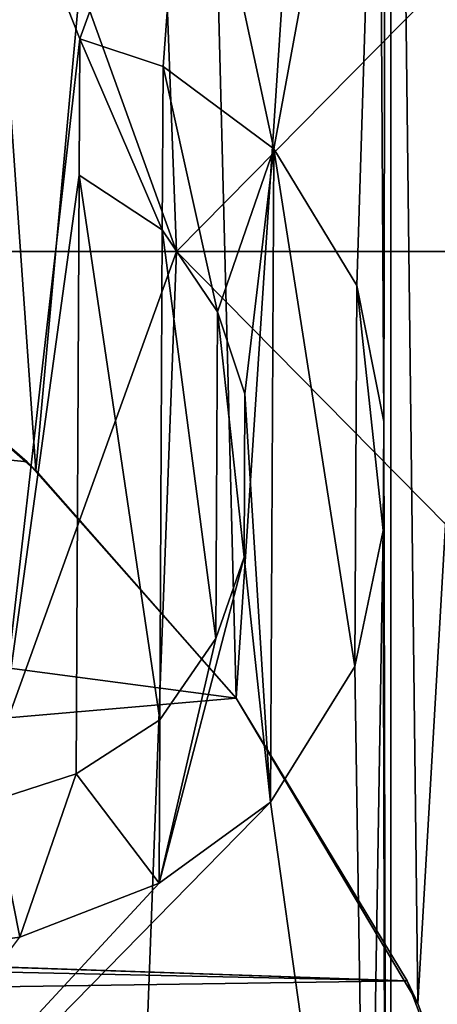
# Model space of a CAD drawing. Header units: millimetres. Extents: x -147 to 148, y -145 to 204.
# Tile 270 of 571: x 16.711 to 16.87, y -0.288 to 0.089. Entities that reach past the tile are written whole.
import ezdxf

# ---------------------------------------------------------------- set-up
doc = ezdxf.new("R2010")
doc.units = ezdxf.units.MM
doc.header["$LTSCALE"] = 26.699852
for name, color, linetype in [('15', 7, 'CONTINUOUS'), ('1896', 7, 'CONTINUOUS'), ('1905', 7, 'CONTINUOUS'), ('2', 7, 'CONTINUOUS'), ('20', 7, 'CONTINUOUS'), ('302', 7, 'CONTINUOUS'), ('389', 7, 'CONTINUOUS'), ('390', 7, 'CONTINUOUS'), ('398', 7, 'CONTINUOUS'), ('43', 7, 'CONTINUOUS'), ('44', 7, 'CONTINUOUS'), ('45', 7, 'CONTINUOUS'), ('458', 7, 'CONTINUOUS'), ('459', 7, 'CONTINUOUS'), ('46', 7, 'CONTINUOUS'), ('47', 7, 'CONTINUOUS'), ('48', 7, 'CONTINUOUS'), ('49', 7, 'CONTINUOUS'), ('50', 7, 'CONTINUOUS'), ('51', 7, 'CONTINUOUS'), ('52', 7, 'CONTINUOUS'), ('53', 7, 'CONTINUOUS'), ('54', 7, 'CONTINUOUS'), ('55', 7, 'CONTINUOUS'), ('56', 7, 'CONTINUOUS'), ('57', 7, 'CONTINUOUS'), ('58', 7, 'CONTINUOUS'), ('59', 7, 'CONTINUOUS'), ('60', 7, 'CONTINUOUS'), ('61', 7, 'CONTINUOUS'), ('8', 7, 'CONTINUOUS')]:
    doc.layers.add(name, color=color, linetype=linetype)

msp = doc.modelspace()

# ---------------------------------------------------------------- linework, layer by layer
at = {"layer": '15', "color": 7, "linetype": 'CONTINUOUS', "true_color": 0xd8d8d8}
for points in [[(17.07326, 0, 49.50009), (16.82696, 2.41935, 49.42679), (16.89948, 2.42978, 49.50009), (17.07326, 0, 49.50009)], [(17, 0, 49.42679), (16.85256, 1.26316, 49.4), (16.82696, 2.41935, 49.42679), (17, 0, 49.42679)], [(17, 0, 49.42679), (16.82696, 2.41935, 49.42679), (17.07326, 0, 49.50009), (17, 0, 49.42679)], [(16.85256, -1.26318, 49.4), (16.85256, 1.26316, 49.4), (17, 0, 49.42679), (16.85256, -1.26318, 49.4)], [(16.82696, -2.41935, 49.42679), (16.85256, -1.26318, 49.4), (17, 0, 49.42679), (16.82696, -2.41935, 49.42679)], [(16.82696, -2.41935, 49.42679), (17, 0, 49.42679), (16.89948, -2.42978, 49.50009), (16.82696, -2.41935, 49.42679)]]:
    msp.add_3dface(points, dxfattribs=at)
at = {"layer": '1896', "color": 7, "linetype": 'CONTINUOUS', "true_color": 0xd8d8d8}
for points in [[(6.4131, 19.7334, 26.9), (7.64007, 19.29221, 26.9), (65.9, 0, 26.9), (6.4131, 19.7334, 26.9)], [(66.07666, 2.9065, 26.9), (6.4131, 19.7334, 26.9), (65.9, 0, 26.9), (66.07666, 2.9065, 26.9)], [(7.64007, 19.29221, 26.9), (8.83251, 18.77587, 26.9), (65.9, 0, 26.9), (7.64007, 19.29221, 26.9)], [(8.83251, 18.77587, 26.9), (9.99673, 18.18238, 26.9), (65.9, 0, 26.9), (8.83251, 18.77587, 26.9)], [(9.99673, 18.18238, 26.9), (11.12011, 17.51857, 26.9), (65.9, 0, 26.9), (9.99673, 18.18238, 26.9)], [(11.12011, 17.51857, 26.9), (12.19433, 16.78834, 26.9), (65.9, 0, 26.9), (11.12011, 17.51857, 26.9)], [(12.19433, 16.78834, 26.9), (13.22629, 15.98743, 26.9), (65.9, 0, 26.9), (12.19433, 16.78834, 26.9)], [(13.22629, 15.98743, 26.9), (14.20596, 15.12431, 26.9), (65.9, 0, 26.9), (13.22629, 15.98743, 26.9)], [(14.20596, 15.12431, 26.9), (15.12431, 14.20596, 26.9), (65.9, 0, 26.9), (14.20596, 15.12431, 26.9)], [(15.12431, 14.20596, 26.9), (15.98743, 13.22629, 26.9), (65.9, 0, 26.9), (15.12431, 14.20596, 26.9)], [(15.98743, 13.22629, 26.9), (16.78834, 12.19433, 26.9), (65.9, 0, 26.9), (15.98743, 13.22629, 26.9)], [(16.78834, 12.19433, 26.9), (17.51857, 11.12011, 26.9), (65.9, 0, 26.9), (16.78834, 12.19433, 26.9)]]:
    msp.add_3dface(points, dxfattribs=at)
at = {"layer": '1905', "color": 7, "linetype": 'CONTINUOUS', "true_color": 0xd8d8d8}
for points in [[(12.10482, -24.69164, 25.9), (14.87363, -23.13028, 25.9), (63, 0, 25.9), (12.10482, -24.69164, 25.9)], [(63.18408, -3.14344, 25.9), (12.10482, -24.69164, 25.9), (63, 0, 25.9), (63.18408, -3.14344, 25.9)], [(14.87363, -23.13028, 25.9), (17.45123, -21.25279, 25.9), (63, 0, 25.9), (14.87363, -23.13028, 25.9)]]:
    msp.add_3dface(points, dxfattribs=at)
at = {"layer": '2', "color": 7, "linetype": 'CONTINUOUS', "true_color": 0xd8d8d8}
for points in [[(16.72345, 1.25335, 59.4), (16.77051, 0, 59.4), (17.98425, 1.23016, 57.12404), (16.72345, 1.25335, 59.4)], [(17.98425, 1.23016, 57.12404), (16.77051, 0, 59.4), (17.98425, -1.23016, 57.12404), (17.98425, 1.23016, 57.12404)], [(16.77051, 0, 59.4), (16.72345, -1.25335, 59.4), (17.98425, -1.23016, 57.12404), (16.77051, 0, 59.4)]]:
    msp.add_3dface(points, dxfattribs=at)
at = {"layer": '20', "color": 7, "linetype": 'CONTINUOUS', "true_color": 0xd8d8d8}
for points in [[(16.73335, 0.0293, 49.5), (16.73361, 0.08138, 49.5), (16.76515, 0.0083, 49.5), (16.73335, 0.0293, 49.5)], [(16.73361, 0.08138, 49.5), (16.76547, 0.0708, 49.5), (16.76515, 0.0083, 49.5), (16.73361, 0.08138, 49.5)], [(16.76515, 0.0083, 49.5), (16.76547, 0.0708, 49.5), (16.78627, -0.02306, 49.5), (16.76515, 0.0083, 49.5)], [(16.76547, 0.0708, 49.5), (16.80787, 0.03933, 49.5), (16.78627, -0.02306, 49.5), (16.76547, 0.0708, 49.5)], [(16.78627, -0.02306, 49.5), (16.80787, 0.03933, 49.5), (16.79675, -0.05436, 49.5), (16.78627, -0.02306, 49.5)], [(16.80787, 0.03933, 49.5), (16.80659, -0.21066, 49.5), (16.79675, -0.05436, 49.5), (16.80787, 0.03933, 49.5)], [(16.83877, -0.15874, 49.5), (16.80659, -0.21066, 49.5), (16.80787, 0.03933, 49.5), (16.83877, -0.15874, 49.5)], [(16.83951, -0.01291, 49.5), (16.83877, -0.15874, 49.5), (16.80787, 0.03933, 49.5), (16.83951, -0.01291, 49.5)], [(16.84968, -0.10671, 49.5), (16.83877, -0.15874, 49.5), (16.83951, -0.01291, 49.5), (16.84968, -0.10671, 49.5)], [(16.84989, -0.06505, 49.5), (16.84968, -0.10671, 49.5), (16.83951, -0.01291, 49.5), (16.84989, -0.06505, 49.5)], [(16.79675, -0.05436, 49.5), (16.80659, -0.21066, 49.5), (16.79643, -0.11686, 49.5), (16.79675, -0.05436, 49.5)], [(16.80659, -0.21066, 49.5), (16.76388, -0.2417, 49.5), (16.79643, -0.11686, 49.5), (16.80659, -0.21066, 49.5)], [(16.79643, -0.11686, 49.5), (16.76388, -0.2417, 49.5), (16.78563, -0.14806, 49.5), (16.79643, -0.11686, 49.5)], [(16.78563, -0.14806, 49.5), (16.76388, -0.2417, 49.5), (16.7642, -0.1792, 49.5), (16.78563, -0.14806, 49.5)], [(16.7642, -0.1792, 49.5), (16.76388, -0.2417, 49.5), (16.73218, -0.19987, 49.5), (16.7642, -0.1792, 49.5)], [(16.73218, -0.19987, 49.5), (16.71058, -0.26226, 49.5), (16.70021, -0.21012, 49.5), (16.73218, -0.19987, 49.5)], [(16.76388, -0.2417, 49.5), (16.71058, -0.26226, 49.5), (16.73218, -0.19987, 49.5), (16.76388, -0.2417, 49.5)], [(16.71058, -0.26226, 49.5), (16.63606, -0.27229, 49.5), (16.70021, -0.21012, 49.5), (16.71058, -0.26226, 49.5)]]:
    msp.add_3dface(points, dxfattribs=at)
at = {"layer": '302', "color": 7, "linetype": 'CONTINUOUS', "true_color": 0xd8d8d8}
for points in [[(16.77051, 0, 59.4), (16.72345, 1.25335, 59.4), (16.32924, 1.22381, 59.4), (16.77051, 0, 59.4)], [(16.32924, -1.22381, 59.4), (16.77051, 0, 59.4), (16.32924, 1.22381, 59.4), (16.32924, -1.22381, 59.4)], [(16.72345, -1.25335, 59.4), (16.77051, 0, 59.4), (16.32924, -1.22381, 59.4), (16.72345, -1.25335, 59.4)]]:
    msp.add_3dface(points, dxfattribs=at)
at = {"layer": '389', "color": 7, "linetype": 'CONTINUOUS', "true_color": 0xd8d8d8}
for points in [[(-23.31454, 2.94642, 95.05), (-23.5, 0, 95.05), (23.31454, 2.94647, 95.05), (-23.31454, 2.94642, 95.05)], [(23.31454, 2.94647, 95.05), (-23.5, 0, 95.05), (23.5, 0, 95.05), (23.31454, 2.94647, 95.05)], [(23.5, 0, 95.05), (-23.5, 0, 95.05), (-23.31454, -2.94647, 95.05), (23.5, 0, 95.05)], [(23.31454, -2.94642, 95.05), (23.5, 0, 95.05), (-23.31454, -2.94647, 95.05), (23.31454, -2.94642, 95.05)]]:
    msp.add_3dface(points, dxfattribs=at)
at = {"layer": '390', "color": 7, "linetype": 'CONTINUOUS', "true_color": 0xd8d8d8}
for points in [[(16.85109, 0.70484, 93.05), (16.93558, 0.97061, 93.05), (16.86289, -0.28766, 93.05), (16.85109, 0.70484, 93.05)], [(16.86289, -0.28766, 93.05), (16.93558, 0.97061, 93.05), (16.91532, -0.42837, 93.05), (16.86289, -0.28766, 93.05)], [(16.77495, 0.5562, 93.05), (16.85109, 0.70484, 93.05), (16.79337, -0.17089, 93.05), (16.77495, 0.5562, 93.05)], [(16.79337, -0.17089, 93.05), (16.85109, 0.70484, 93.05), (16.86289, -0.28766, 93.05), (16.79337, -0.17089, 93.05)], [(16.68235, 0.40734, 93.05), (16.77495, 0.5562, 93.05), (16.71675, -0.08377, 93.05), (16.68235, 0.40734, 93.05)], [(16.71675, -0.08377, 93.05), (16.77495, 0.5562, 93.05), (16.79337, -0.17089, 93.05), (16.71675, -0.08377, 93.05)], [(16.6342, -0.01175, 93.05), (16.68235, 0.40734, 93.05), (16.71675, -0.08377, 93.05), (16.6342, -0.01175, 93.05)]]:
    msp.add_3dface(points, dxfattribs=at)
at = {"layer": '398', "color": 7, "linetype": 'CONTINUOUS', "true_color": 0xd8d8d8}
for points in [[(16.71341, -0.08038, 92.55), (16.79337, -0.17089, 92.55), (14, 0.19911, 92.55), (16.71341, -0.08038, 92.55)], [(14, 0.19911, 92.55), (16.79337, -0.17089, 92.55), (15.91472, -0.24656, 92.55), (14, 0.19911, 92.55)], [(16.6342, -0.01175, 92.55), (16.71341, -0.08038, 92.55), (14, 0.19911, 92.55), (16.6342, -0.01175, 92.55)], [(16.79337, -0.17089, 92.55), (16.85883, -0.27903, 92.55), (15.91472, -0.24656, 92.55), (16.79337, -0.17089, 92.55)], [(15.91472, -0.24656, 92.55), (16.85883, -0.27903, 92.55), (16.02351, -0.25086, 92.55), (15.91472, -0.24656, 92.55)], [(16.02351, -0.25086, 92.55), (16.85883, -0.27903, 92.55), (16.1238, -0.26307, 92.55), (16.02351, -0.25086, 92.55)], [(16.1238, -0.26307, 92.55), (16.85883, -0.27903, 92.55), (16.22307, -0.28832, 92.55), (16.1238, -0.26307, 92.55)], [(16.85883, -0.27903, 92.55), (16.91532, -0.42837, 92.55), (16.22307, -0.28832, 92.55), (16.85883, -0.27903, 92.55)]]:
    msp.add_3dface(points, dxfattribs=at)
at = {"layer": '43', "color": 7, "linetype": 'CONTINUOUS', "true_color": 0xd8d8d8}
for points in [[(16.70021, -0.21012, 49.4), (16.73218, -0.19987, 49.4), (16.73218, -0.19987, 49.5), (16.70021, -0.21012, 49.4)], [(16.70021, -0.21012, 49.4), (16.73218, -0.19987, 49.5), (16.70021, -0.21012, 49.5), (16.70021, -0.21012, 49.4)]]:
    msp.add_3dface(points, dxfattribs=at)
at = {"layer": '44', "color": 7, "linetype": 'CONTINUOUS', "true_color": 0xd8d8d8}
for points in [[(16.73218, -0.19987, 49.4), (16.7642, -0.1792, 49.4), (16.7642, -0.1792, 49.5), (16.73218, -0.19987, 49.4)], [(16.73218, -0.19987, 49.4), (16.7642, -0.1792, 49.5), (16.73218, -0.19987, 49.5), (16.73218, -0.19987, 49.4)]]:
    msp.add_3dface(points, dxfattribs=at)
at = {"layer": '45', "color": 7, "linetype": 'CONTINUOUS', "true_color": 0xd8d8d8}
for points in [[(16.7642, -0.1792, 49.4), (16.78563, -0.14806, 49.4), (16.78563, -0.14806, 49.5), (16.7642, -0.1792, 49.4)], [(16.7642, -0.1792, 49.4), (16.78563, -0.14806, 49.5), (16.7642, -0.1792, 49.5), (16.7642, -0.1792, 49.4)]]:
    msp.add_3dface(points, dxfattribs=at)
at = {"layer": '458', "color": 7, "linetype": 'CONTINUOUS', "true_color": 0xd8d8d8}
for points in [[(16.6342, -0.01175, 93.05), (16.71675, -0.08377, 93.05), (16.6342, -0.01175, 92.55), (16.6342, -0.01175, 93.05)], [(16.71675, -0.08377, 93.05), (16.71341, -0.08038, 92.55), (16.6342, -0.01175, 92.55), (16.71675, -0.08377, 93.05)], [(16.71675, -0.08377, 93.05), (16.79337, -0.17089, 93.05), (16.71341, -0.08038, 92.55), (16.71675, -0.08377, 93.05)], [(16.79337, -0.17089, 93.05), (16.79337, -0.17089, 92.55), (16.71341, -0.08038, 92.55), (16.79337, -0.17089, 93.05)]]:
    msp.add_3dface(points, dxfattribs=at)
at = {"layer": '459', "color": 7, "linetype": 'CONTINUOUS', "true_color": 0xd8d8d8}
for points in [[(16.79337, -0.17089, 93.05), (16.86289, -0.28766, 93.05), (16.79337, -0.17089, 92.55), (16.79337, -0.17089, 93.05)], [(16.86289, -0.28766, 93.05), (16.85883, -0.27903, 92.55), (16.79337, -0.17089, 92.55), (16.86289, -0.28766, 93.05)], [(16.86289, -0.28766, 93.05), (16.91532, -0.42837, 93.05), (16.85883, -0.27903, 92.55), (16.86289, -0.28766, 93.05)], [(16.91532, -0.42837, 93.05), (16.91532, -0.42837, 92.55), (16.85883, -0.27903, 92.55), (16.91532, -0.42837, 93.05)]]:
    msp.add_3dface(points, dxfattribs=at)
at = {"layer": '46', "color": 7, "linetype": 'CONTINUOUS', "true_color": 0xd8d8d8}
for points in [[(16.78563, -0.14806, 49.4), (16.79643, -0.11686, 49.4), (16.79643, -0.11686, 49.5), (16.78563, -0.14806, 49.4)], [(16.78563, -0.14806, 49.4), (16.79643, -0.11686, 49.5), (16.78563, -0.14806, 49.5), (16.78563, -0.14806, 49.4)]]:
    msp.add_3dface(points, dxfattribs=at)
at = {"layer": '47', "color": 7, "linetype": 'CONTINUOUS', "true_color": 0xd8d8d8}
for points in [[(16.79643, -0.11686, 49.4), (16.79675, -0.05436, 49.4), (16.79675, -0.05436, 49.5), (16.79643, -0.11686, 49.4)], [(16.79643, -0.11686, 49.4), (16.79675, -0.05436, 49.5), (16.79643, -0.11686, 49.5), (16.79643, -0.11686, 49.4)]]:
    msp.add_3dface(points, dxfattribs=at)
at = {"layer": '48', "color": 7, "linetype": 'CONTINUOUS', "true_color": 0xd8d8d8}
for points in [[(16.79675, -0.05436, 49.4), (16.78627, -0.02306, 49.4), (16.78627, -0.02306, 49.5), (16.79675, -0.05436, 49.4)], [(16.79675, -0.05436, 49.4), (16.78627, -0.02306, 49.5), (16.79675, -0.05436, 49.5), (16.79675, -0.05436, 49.4)]]:
    msp.add_3dface(points, dxfattribs=at)
at = {"layer": '49', "color": 7, "linetype": 'CONTINUOUS', "true_color": 0xd8d8d8}
for points in [[(16.78627, -0.02306, 49.4), (16.76515, 0.0083, 49.4), (16.76515, 0.0083, 49.5), (16.78627, -0.02306, 49.4)], [(16.78627, -0.02306, 49.4), (16.76515, 0.0083, 49.5), (16.78627, -0.02306, 49.5), (16.78627, -0.02306, 49.4)]]:
    msp.add_3dface(points, dxfattribs=at)
at = {"layer": '50', "color": 7, "linetype": 'CONTINUOUS', "true_color": 0xd8d8d8}
for points in [[(16.76515, 0.0083, 49.4), (16.73335, 0.0293, 49.4), (16.73335, 0.0293, 49.5), (16.76515, 0.0083, 49.4)], [(16.76515, 0.0083, 49.4), (16.73335, 0.0293, 49.5), (16.76515, 0.0083, 49.5), (16.76515, 0.0083, 49.4)]]:
    msp.add_3dface(points, dxfattribs=at)
at = {"layer": '51', "color": 7, "linetype": 'CONTINUOUS', "true_color": 0xd8d8d8}
for points in [[(16.73335, 0.0293, 49.4), (16.73361, 0.08138, 49.4), (16.73361, 0.08138, 49.5), (16.73335, 0.0293, 49.4)], [(16.73335, 0.0293, 49.4), (16.73361, 0.08138, 49.5), (16.73335, 0.0293, 49.5), (16.73335, 0.0293, 49.4)]]:
    msp.add_3dface(points, dxfattribs=at)
at = {"layer": '52', "color": 7, "linetype": 'CONTINUOUS', "true_color": 0xd8d8d8}
for points in [[(16.73361, 0.08138, 49.4), (16.76547, 0.0708, 49.4), (16.76547, 0.0708, 49.5), (16.73361, 0.08138, 49.4)], [(16.73361, 0.08138, 49.4), (16.76547, 0.0708, 49.5), (16.73361, 0.08138, 49.5), (16.73361, 0.08138, 49.4)]]:
    msp.add_3dface(points, dxfattribs=at)
at = {"layer": '53', "color": 7, "linetype": 'CONTINUOUS', "true_color": 0xd8d8d8}
for points in [[(16.76547, 0.0708, 49.4), (16.80787, 0.03933, 49.4), (16.80787, 0.03933, 49.5), (16.76547, 0.0708, 49.4)], [(16.76547, 0.0708, 49.4), (16.80787, 0.03933, 49.5), (16.76547, 0.0708, 49.5), (16.76547, 0.0708, 49.4)]]:
    msp.add_3dface(points, dxfattribs=at)
at = {"layer": '54', "color": 7, "linetype": 'CONTINUOUS', "true_color": 0xd8d8d8}
for points in [[(16.80787, 0.03933, 49.4), (16.83951, -0.01291, 49.4), (16.83951, -0.01291, 49.5), (16.80787, 0.03933, 49.4)], [(16.80787, 0.03933, 49.4), (16.83951, -0.01291, 49.5), (16.80787, 0.03933, 49.5), (16.80787, 0.03933, 49.4)]]:
    msp.add_3dface(points, dxfattribs=at)
at = {"layer": '55', "color": 7, "linetype": 'CONTINUOUS', "true_color": 0xd8d8d8}
for points in [[(16.83951, -0.01291, 49.4), (16.84989, -0.06505, 49.4), (16.84989, -0.06505, 49.5), (16.83951, -0.01291, 49.4)], [(16.83951, -0.01291, 49.4), (16.84989, -0.06505, 49.5), (16.83951, -0.01291, 49.5), (16.83951, -0.01291, 49.4)]]:
    msp.add_3dface(points, dxfattribs=at)
at = {"layer": '56', "color": 7, "linetype": 'CONTINUOUS', "true_color": 0xd8d8d8}
for points in [[(16.84989, -0.06505, 49.4), (16.84968, -0.10671, 49.4), (16.84968, -0.10671, 49.5), (16.84989, -0.06505, 49.4)], [(16.84989, -0.06505, 49.4), (16.84968, -0.10671, 49.5), (16.84989, -0.06505, 49.5), (16.84989, -0.06505, 49.4)]]:
    msp.add_3dface(points, dxfattribs=at)
at = {"layer": '57', "color": 7, "linetype": 'CONTINUOUS', "true_color": 0xd8d8d8}
for points in [[(16.84968, -0.10671, 49.4), (16.83877, -0.15874, 49.4), (16.83877, -0.15874, 49.5), (16.84968, -0.10671, 49.4)], [(16.84968, -0.10671, 49.4), (16.83877, -0.15874, 49.5), (16.84968, -0.10671, 49.5), (16.84968, -0.10671, 49.4)]]:
    msp.add_3dface(points, dxfattribs=at)
at = {"layer": '58', "color": 7, "linetype": 'CONTINUOUS', "true_color": 0xd8d8d8}
for points in [[(16.83877, -0.15874, 49.4), (16.80659, -0.21066, 49.4), (16.80659, -0.21066, 49.5), (16.83877, -0.15874, 49.4)], [(16.83877, -0.15874, 49.4), (16.80659, -0.21066, 49.5), (16.83877, -0.15874, 49.5), (16.83877, -0.15874, 49.4)]]:
    msp.add_3dface(points, dxfattribs=at)
at = {"layer": '59', "color": 7, "linetype": 'CONTINUOUS', "true_color": 0xd8d8d8}
for points in [[(16.80659, -0.21066, 49.4), (16.76388, -0.2417, 49.4), (16.76388, -0.2417, 49.5), (16.80659, -0.21066, 49.4)], [(16.80659, -0.21066, 49.4), (16.76388, -0.2417, 49.5), (16.80659, -0.21066, 49.5), (16.80659, -0.21066, 49.4)]]:
    msp.add_3dface(points, dxfattribs=at)
at = {"layer": '60', "color": 7, "linetype": 'CONTINUOUS', "true_color": 0xd8d8d8}
for points in [[(16.76388, -0.2417, 49.4), (16.71058, -0.26226, 49.4), (16.71058, -0.26226, 49.5), (16.76388, -0.2417, 49.4)], [(16.76388, -0.2417, 49.4), (16.71058, -0.26226, 49.5), (16.76388, -0.2417, 49.5), (16.76388, -0.2417, 49.4)]]:
    msp.add_3dface(points, dxfattribs=at)
at = {"layer": '61', "color": 7, "linetype": 'CONTINUOUS', "true_color": 0xd8d8d8}
msp.add_3dface([(16.71058, -0.26226, 49.4), (16.63606, -0.27229, 49.5), (16.71058, -0.26226, 49.5), (16.71058, -0.26226, 49.4)], dxfattribs=at)
at = {"layer": '8', "color": 7, "linetype": 'CONTINUOUS', "true_color": 0xd8d8d8}
for points in [[(16.85256, 1.26316, 49.4), (16.84989, -0.06505, 49.4), (16.84803, 0.25764, 49.4), (16.85256, 1.26316, 49.4)], [(16.85256, 1.26316, 49.4), (16.85256, -1.26318, 49.4), (16.84989, -0.06505, 49.4), (16.85256, 1.26316, 49.4)], [(16.76293, 0.25633, 49.4), (16.43574, 0.0829, 49.4), (16.34809, 0.24999, 49.4), (16.76293, 0.25633, 49.4)], [(16.48904, 0.10346, 49.4), (16.43574, 0.0829, 49.4), (16.76293, 0.25633, 49.4), (16.48904, 0.10346, 49.4)], [(16.84803, 0.25764, 49.4), (16.80787, 0.03933, 49.4), (16.77453, 0.194, 49.4), (16.84803, 0.25764, 49.4)], [(16.83951, -0.01291, 49.4), (16.80787, 0.03933, 49.4), (16.84803, 0.25764, 49.4), (16.83951, -0.01291, 49.4)], [(16.84989, -0.06505, 49.4), (16.83951, -0.01291, 49.4), (16.84803, 0.25764, 49.4), (16.84989, -0.06505, 49.4)], [(16.77453, 0.194, 49.4), (16.73361, 0.08138, 49.4), (16.68943, 0.1927, 49.4), (16.77453, 0.194, 49.4)], [(16.73361, 0.08138, 49.4), (16.70021, -0.21012, 49.4), (16.68943, 0.1927, 49.4), (16.73361, 0.08138, 49.4)], [(16.76547, 0.0708, 49.4), (16.73361, 0.08138, 49.4), (16.77453, 0.194, 49.4), (16.76547, 0.0708, 49.4)], [(16.80787, 0.03933, 49.4), (16.76547, 0.0708, 49.4), (16.77453, 0.194, 49.4), (16.80787, 0.03933, 49.4)], [(16.73335, 0.0293, 49.4), (16.70021, -0.21012, 49.4), (16.73361, 0.08138, 49.4), (16.73335, 0.0293, 49.4)], [(16.73218, -0.19987, 49.4), (16.70021, -0.21012, 49.4), (16.73335, 0.0293, 49.4), (16.73218, -0.19987, 49.4)], [(16.7642, -0.1792, 49.4), (16.73218, -0.19987, 49.4), (16.73335, 0.0293, 49.4), (16.7642, -0.1792, 49.4)], [(16.76515, 0.0083, 49.4), (16.7642, -0.1792, 49.4), (16.73335, 0.0293, 49.4), (16.76515, 0.0083, 49.4)], [(16.78563, -0.14806, 49.4), (16.7642, -0.1792, 49.4), (16.76515, 0.0083, 49.4), (16.78563, -0.14806, 49.4)], [(16.78627, -0.02306, 49.4), (16.78563, -0.14806, 49.4), (16.76515, 0.0083, 49.4), (16.78627, -0.02306, 49.4)], [(16.79643, -0.11686, 49.4), (16.78563, -0.14806, 49.4), (16.78627, -0.02306, 49.4), (16.79643, -0.11686, 49.4)], [(16.79675, -0.05436, 49.4), (16.79643, -0.11686, 49.4), (16.78627, -0.02306, 49.4), (16.79675, -0.05436, 49.4)], [(16.84989, -0.06505, 49.4), (16.85256, -1.26318, 49.4), (16.84968, -0.10671, 49.4), (16.84989, -0.06505, 49.4)], [(16.84968, -0.10671, 49.4), (16.84361, -0.47548, 49.4), (16.83877, -0.15874, 49.4), (16.84968, -0.10671, 49.4)], [(16.85256, -1.26318, 49.4), (16.84361, -0.47548, 49.4), (16.84968, -0.10671, 49.4), (16.85256, -1.26318, 49.4)], [(16.83877, -0.15874, 49.4), (16.84361, -0.47548, 49.4), (16.80659, -0.21066, 49.4), (16.83877, -0.15874, 49.4)], [(16.84361, -0.47548, 49.4), (16.55655, -0.4656, 49.4), (16.80659, -0.21066, 49.4), (16.84361, -0.47548, 49.4)], [(16.80659, -0.21066, 49.4), (16.55655, -0.4656, 49.4), (16.76388, -0.2417, 49.4), (16.80659, -0.21066, 49.4)], [(16.76388, -0.2417, 49.4), (16.55655, -0.4656, 49.4), (16.71058, -0.26226, 49.4), (16.76388, -0.2417, 49.4)]]:
    msp.add_3dface(points, dxfattribs=at)

doc.saveas('drawing.dxf')
